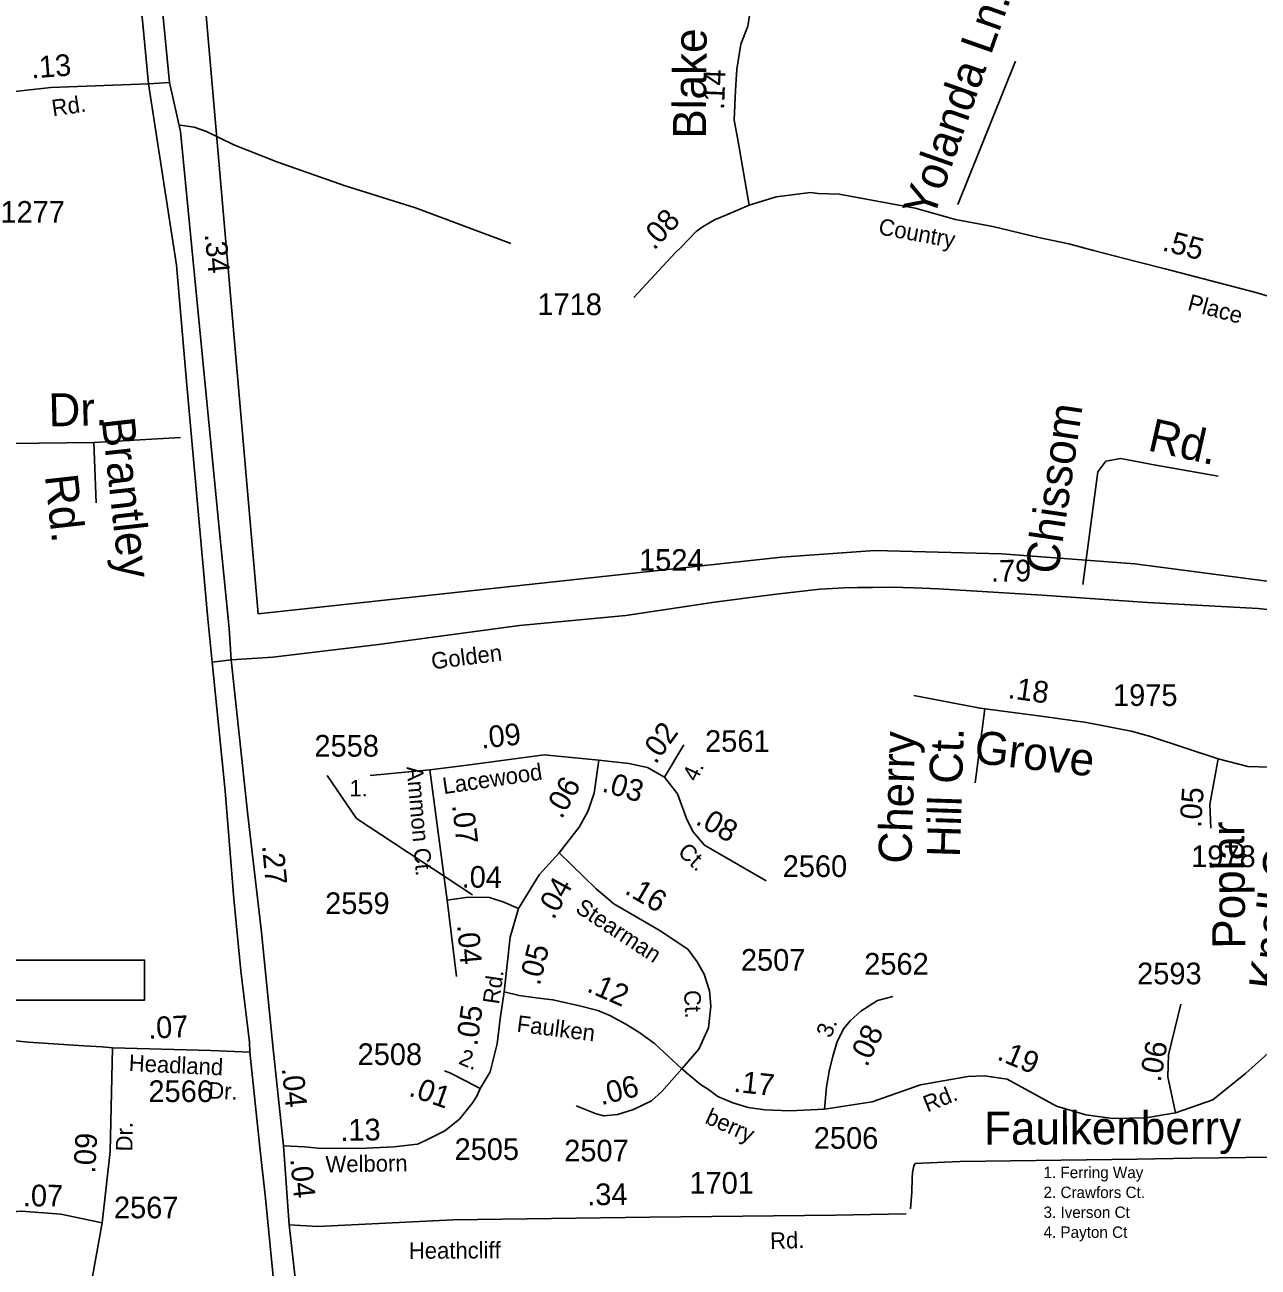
# Model space of a CAD drawing. Extents: x 2290055 to 2389491, y 66597 to 237875.
# Drawn here: x 2332508 to 2336063, y 129953 to 133535 of the extents above; entities that cross this region are included whole.
import ezdxf

# ---------------------------------------------------------------- set-up
doc = ezdxf.new("R2010")
doc.units = 0
for name, color, linetype in [('Exist Aviation Commercial or Municipal Perimeter Paved', 7, 'Continuous'), ('Exist Boundary Political Urban Extension UEB', 7, 'Continuous'), ('Exist Hydrographic Creek Single Shore', 7, 'Continuous'), ('Exist Road Non-System Type 51', 7, 'Continuous'), ('Exist Road Non-System Type 51 Label', 7, 'Continuous'), ('Exist Road Primary US Divided Attributed', 7, 'Continuous'), ('Exist Road Primary US Mileage Hundredths English Label', 7, 'Continuous'), ('Exist Road Secondary Mileage Hundredths English Label', 7, 'Continuous'), ('Exist Road Secondary Type 51 Attributed', 7, 'Continuous'), ('Exist Road Secondary Type 51 Label', 7, 'Continuous'), ('Exist Road Secondary Type 51 Number Label', 7, 'Continuous')]:
    doc.layers.add(name, color=color, linetype=linetype)

msp = doc.modelspace()

# ---------------------------------------------------------------- linework, layer by layer
at = {"layer": 'Exist Aviation Commercial or Municipal Perimeter Paved'}
msp.add_lwpolyline([(2331023.6, 130723.1), (2332852.8, 130723.1), (2332852.8, 130838.4), (2331287.8, 130838.4)], dxfattribs=at)
at = {"layer": 'Exist Boundary Political Urban Extension UEB'}
msp.add_lwpolyline([(2333062.4, 137083), (2332916.3, 135282.8), (2332897.1, 135023.3), (2332954.7, 134437), (2333180.5, 131837.1), (2334688.9, 132000.4), (2334958, 132019.7), (2335323.1, 132010.1), (2335707.4, 131981.2), (2336293.5, 131904.3), (2337158.2, 131779.4), (2337257.8, 131757.2)], dxfattribs=at)
at = {"layer": 'Exist Hydrographic Creek Single Shore'}
msp.add_lwpolyline([(2336334.7, 130273.5), (2335950.5, 130268.1), (2335869.7, 130267.9), (2335714, 130264.8), (2335204, 130257.6), (2335093, 130253.2), (2335074.5, 130251.8), (2335070.2, 130245.2), (2335066.5, 130225.8), (2335065.2, 130210.1), (2335064.2, 130169.4), (2335061.2, 130121.1)], dxfattribs=at)
at = {"layer": 'Exist Road Non-System Type 51'}
msp.add_line((2333675, 131387.2), (2333502.9, 131370.6), dxfattribs=at)
for points in [[(2335363.2, 133430.3), (2335197.3, 133017.7)], [(2332955, 133246.1), (2332995.4, 133240.3), (2333031.6, 133228.2), (2333110.2, 133188.9), (2333234.2, 133140.5), (2333430.7, 133070.9), (2333633.3, 133007.4), (2333908.4, 132904.5)], [(2331506.9, 132307), (2331635.2, 132301.5), (2331887, 132327.9), (2332019.3, 132344), (2332183.9, 132340.8), (2332296.8, 132327.9), (2332467.9, 132327.9), (2332706.7, 132331.1), (2332956.7, 132345.2)], [(2332706.7, 132331.1), (2332713.1, 132156.7)], [(2335948, 132234.3), (2335768.4, 132265.6), (2335666.9, 132285.1), (2335623.9, 132277.3), (2335600.5, 132246), (2335557.6, 131921.8)], [(2335247.4, 131349.3), (2335274.8, 131562.9)], [(2331892.8, 130519.8), (2331957.1, 130570.3), (2332013.9, 130599.3), (2332068.4, 130619), (2332163.2, 130632.7), (2332291, 130626), (2332517.1, 130601.6), (2332677.1, 130591.2), (2332730.8, 130588.3), (2332760.4, 130585.8)]]:
    msp.add_lwpolyline(points, dxfattribs=at)
at = {"layer": 'Exist Road Primary US Divided Attributed'}
for points in [[(2332911.7, 137111.8), (2332907.7, 137076.7), (2332890.2, 136827.5), (2332866.6, 136479.7), (2332850, 136205.6), (2332815.1, 135853.3), (2332800.2, 135650.6), (2332773.1, 135402.4), (2332755.3, 135226.9), (2332752, 135158.7), (2332750.3, 135108.9), (2332750.3, 135014.2), (2332742, 134916.1), (2332745.7, 134818.6), (2332750.3, 134723.4), (2332755.3, 134627), (2332750.9, 134526.6), (2332761.5, 134429.3), (2332780, 134133.8), (2332822.7, 133740.3), (2332846.5, 133548.3), (2332864, 133365.4)], [(2332924.7, 133369.5), (2332902, 133596.9), (2332892.5, 133693), (2332880.8, 133815.8), (2332867.6, 133956.8), (2332851.3, 134117.6), (2332823.6, 134409.2), (2332813, 134536), (2332813, 134741.3), (2332813, 134803.6), (2332808.5, 134906.2), (2332818.9, 135037.7), (2332818.9, 135098.1), (2332823.1, 135148.2), (2332825.2, 135227.4), (2332845, 135409.6), (2332863.3, 135650.6), (2332879.9, 135914.8), (2332918.1, 136416.6), (2332937.5, 136742.7), (2332955, 136859.9), (2332972.9, 137121.7)], [(2332864, 133365.4), (2332944.6, 132842.4), (2332974.5, 132496.8), (2333034.7, 131822.7), (2333047.4, 131698.1)], [(2333101.9, 131703.9), (2333097, 131795.2), (2333065.9, 132103), (2332956.3, 133227.9), (2332924.7, 133369.5)], [(2333047.4, 131698.1), (2333085.2, 131326.4), (2333110.1, 131015.7), (2333130, 130808), (2333154.9, 130601.9), (2333156.6, 130572.9)], [(2333253.1, 130303.2), (2333222.8, 130591), (2333189.8, 130919.3), (2333149.9, 131256.6), (2333101.9, 131703.9)], [(2333156.6, 130572.9), (2333186.3, 130289.9), (2333201.3, 130152.3), (2333224.5, 129916.5), (2333258.7, 129550.9), (2333301.9, 129082.4)], [(2333269.6, 130074.9), (2333253.1, 130303.2)], [(2333363, 129086), (2333322.4, 129451.4), (2333288.2, 129913.4), (2333269.6, 130074.9)]]:
    msp.add_lwpolyline(points, dxfattribs=at)
at = {"layer": 'Exist Road Secondary Type 51 Attributed'}
for p, q in [((2334351.9, 131366.5), (2334406.9, 131458.8)), ((2333724.8, 131011.1), (2333751.8, 130791.3))]:
    msp.add_line(p, q, dxfattribs=at)
for points in [[(2334595.4, 133015.5), (2334562.2, 133209.3), (2334552.5, 133260.1), (2334555.9, 133347.1), (2334559.9, 133407.4), (2334572, 133479.8), (2334592.1, 133532), (2334604.1, 133612.4), (2334652.3, 133716.9)], [(2332864, 133365.4), (2332582.8, 133354.8), (2332469.7, 133342.6), (2332190, 133273.6)], [(2332924.7, 133369.5), (2332864, 133365.4)], [(2336153.4, 132735.1), (2336056.6, 132763.2), (2335794.6, 132831.9), (2335707.2, 132853.7), (2335588.6, 132885), (2335516.9, 132903.7), (2335429.5, 132922.4), (2335298.5, 132953.6), (2335190.1, 132974.4), (2335073.8, 133006.7), (2334855, 133047), (2334794.5, 133049.5), (2334772.7, 133051.9), (2334673.5, 133039.8), (2334595.4, 133015.5)], [(2334595.4, 133015.5), (2334528.3, 132986.5), (2334495.6, 132973.2), (2334463, 132953.8), (2334442.4, 132939.3), (2334397.6, 132892.1), (2334381.9, 132877.5), (2334263.3, 132749.2)], [(2337279, 131703.9), (2336864, 131746.5), (2336290.8, 131828.4), (2336063.3, 131852.7), (2335744.1, 131869.4), (2335440, 131890.5), (2335141.6, 131909.2), (2335069.6, 131912.3), (2335007.5, 131913.8), (2334951.4, 131913.2), (2334907.5, 131912.8), (2334869.4, 131912.3), (2334835.4, 131909.9), (2334799.3, 131907.9), (2334666, 131893.1), (2334495.9, 131870.6), (2334240.3, 131832.4), (2333933.4, 131803.5), (2333526.6, 131748.4), (2333222.2, 131711.6), (2333101.9, 131703.9)], [(2333101.9, 131703.9), (2333047.4, 131698.1)], [(2335947.6, 131419), (2335752.8, 131483.3), (2335697.1, 131498.3), (2335567.8, 131523.9), (2335443.7, 131541.4), (2335261.5, 131564.6), (2335070.7, 131601.4)], [(2333675, 131387.2), (2333782.3, 131400.9), (2334004.9, 131430.5), (2334162.1, 131414.7)], [(2334047.5, 131147.7), (2334105.7, 131221.9), (2334130.5, 131267.3), (2334148.4, 131319.7), (2334162.1, 131414.7)], [(2334162.1, 131414.7), (2334248.8, 131405.1), (2334302.4, 131394), (2334351.9, 131366.5)], [(2335947.6, 131419), (2335924, 131287.3), (2335926.3, 131218.6)], [(2336557, 131192.6), (2336489.5, 131271.7), (2336436.3, 131322.9), (2336366.7, 131365.8), (2336320.7, 131382.9), (2336283.2, 131393.6), (2336228, 131399.8), (2336150.7, 131397.6), (2336095.9, 131394.7), (2336033.2, 131396.5), (2335947.6, 131419)], [(2333675, 131387.2), (2333724.8, 131011.1)], [(2334351.9, 131366.5), (2334389.1, 131318.3), (2334415.2, 131246.7), (2334433.1, 131209.5), (2334467.2, 131169.6), (2334644.3, 131066.7)], [(2333930.5, 130987.4), (2333990.1, 131084.2), (2334047.5, 131147.7)], [(2334047.5, 131147.7), (2334154.2, 131044.2), (2334205.4, 131001), (2334336, 130924.8), (2334418.6, 130869.7), (2334445.8, 130833.3), (2334466.3, 130798.1), (2334481.1, 130750.3), (2334485.6, 130706), (2334478, 130643.5), (2334450.4, 130582.1), (2334401.5, 130525.2)], [(2333930.5, 130987.4), (2333888.6, 131005.6), (2333846.6, 131018.7), (2333785.4, 131020), (2333724.8, 131011.1)], [(2333889.6, 130746.9), (2333906.6, 130904.4), (2333930.5, 130987.4)], [(2335824.9, 130397.7), (2335932.2, 130435.5), (2336026.4, 130511.9), (2336110.4, 130586.5), (2336174.8, 130630.5), (2336236.9, 130670), (2336289, 130695.7), (2336327.8, 130700.1), (2336425.2, 130729.9), (2336524.6, 130755.8), (2336584.3, 130785.6), (2336642.6, 130842.3), (2336735.1, 130978.7)], [(2333820.1, 130468.4), (2333848.5, 130516.3), (2333869.1, 130596.8), (2333878.2, 130669.6), (2333889.6, 130746.9)], [(2333889.6, 130746.9), (2333932.7, 130736.7), (2333988.4, 130728.7), (2334030.1, 130724.2), (2334106.2, 130707.1), (2334159.6, 130693.5), (2334193.7, 130678.7), (2334240.2, 130653.7), (2334280, 130628.7), (2334323.2, 130598), (2334401.5, 130525.2)], [(2334813.2, 130409.2), (2334818.8, 130472.8), (2334826.8, 130523.4), (2334836.5, 130561), (2334849.5, 130604.2), (2334868.8, 130640.9), (2334887, 130663), (2334917.1, 130691.5), (2334965.9, 130722), (2335009.7, 130733.9)], [(2335824.9, 130397.7), (2335803, 130501.8), (2335804.9, 130565.2), (2335840.3, 130711.6)], [(2332760.4, 130585.8), (2332753.9, 130287.1), (2332730.8, 130081.2)], [(2333156.6, 130572.9), (2333043.4, 130578), (2332760.4, 130585.8)], [(2333820.1, 130468.4), (2333779.4, 130489.5), (2333732.4, 130513.4), (2333717.5, 130519.6)], [(2334401.5, 130525.2), (2334343.6, 130459.3), (2334314.1, 130433.1), (2334262.2, 130407.7), (2334216.4, 130393.8), (2334176.7, 130389.8), (2334154.8, 130395.7), (2334097, 130418.5)], [(2334401.5, 130525.2), (2334454.9, 130479.7), (2334478.8, 130465), (2334504.9, 130445.6), (2334548.1, 130427.4), (2334592.4, 130413.8), (2334641.2, 130407), (2334712.8, 130403.6), (2334813.2, 130409.2)], [(2334813.2, 130409.2), (2334949.8, 130429.7), (2335089.2, 130479.3), (2335226.4, 130503.2), (2335274.1, 130505.2), (2335339.7, 130495.2), (2335481.7, 130417.1), (2335566.4, 130392.7), (2335643.6, 130382), (2335739.3, 130383.8), (2335824.9, 130397.7)], [(2333253.1, 130303.2), (2333314.2, 130299.9), (2333362.3, 130294.9), (2333493.5, 130296.5), (2333571.6, 130299.9), (2333639.7, 130308.2), (2333664.6, 130319.8), (2333717.9, 130346.5), (2333760.3, 130379.6), (2333799.1, 130428.2), (2333811.8, 130447.7), (2333820.1, 130468.4)], [(2332730.8, 130081.2), (2332611.1, 130105.7), (2332497.9, 130114.7), (2332391.2, 130106.9)], [(2333269.6, 130074.9), (2333352.4, 130070.6), (2333742.7, 130089.6), (2334308.9, 130097.2), (2334844.9, 130102.9), (2335048.1, 130107.2)], [(2332730.8, 130081.2), (2332676.5, 129782.1), (2332633.8, 129665), (2332577.8, 129579.4), (2332526.3, 129524.5)]]:
    msp.add_lwpolyline(points, dxfattribs=at)
at = {"layer": 'Exist Road Secondary Type 51 Number Label'}
msp.add_lwpolyline([(2333797.9, 131027.1), (2333463.9, 131246.4), (2333379.1, 131371.1)], dxfattribs=at)

# ---------------------------------------------------------------- texts
at = {"layer": 'Exist Road Non-System Type 51 Label'}
for s, rotation, p in [('Yolanda Ln.', 70.6155, (2335125.7, 132972.7)), ('Blake', 89.5435, (2334470.8, 133206.9)), ('Dr.', 1.4138, (2332576.9, 132377.1)), ('Chissom', 81.6008, (2335485.1, 131947.7)), ('Brantley', 276.3398, (2332728.6, 132398.7)), ('Rd.', 347.3529, (2335741.4, 132308.9)), ('Rd.', 276.3398, (2332564.9, 132235.2)), ('Cherry ', 88.1728, (2335062.8, 131115.4)), ('Hill Ct.', 88.1728, (2335202.8, 131133.9)), ('Grove ', 353.4399, (2335241.6, 131407.3)), ('Poplar', 90.5286, (2336025.9, 130871.8)), ('Knoll Ct.', 83.4612, (2336130, 130749.5)), ('Faulkenberry', 0.113, (2335272.9, 130306.5))]:
    msp.add_text(s, height=95, rotation=rotation, dxfattribs=at).set_placement(p)
at = {"layer": 'Exist Road Primary US Mileage Hundredths English Label'}
for s, rotation, p in [('.34', 275.5218, (2333025.8, 132931.7)), ('.27', 275.3419, (2333191.2, 131168.5)), ('.04', 275.7354, (2333248.1, 130526.7)), ('.04', 275.7354, (2333272.2, 130265.1))]:
    msp.add_text(s, height=62.5, rotation=rotation, dxfattribs=at).set_placement(p)
at = {"layer": 'Exist Road Secondary Mileage Hundredths English Label'}
for s, rotation, p in [('.13', 4.3358, (2332527.2, 133380.7)), ('.14', 87.7646, (2334523.2, 133289.7)), ('.08', 47.2627, (2334321.4, 132883.4)), ('.55', 345.3153, (2335783.9, 132885.5)), ('.79', 0.5863, (2335292.9, 131929.7)), ('.18', 351.9989, (2335339.7, 131594.3)), ('.09', 6.0313, (2333824.6, 131448.3)), ('.02', 54.1747, (2334325.9, 131401.1)), ('.06', 60.6423, (2334055.1, 131242.9)), ('.03', 343.6011, (2334168.4, 131325.6)), ('.05', 85.9124, (2335898.2, 131219.1)), ('.07', 276.8172, (2333738.8, 131285.2)), ('.08', 330.6039, (2334437.9, 131232.6)), ('.04', 359.2733, (2333766.4, 131047.9)), ('.04', 61.1132, (2334032.1, 130952.6)), ('.16', 329.5341, (2334233.6, 131032.3)), ('.04', 275.0131, (2333753.5, 130939.4)), ('.05', 75.9635, (2333991.6, 130762.8)), ('.12', 336.353, (2334124.5, 130749.4)), ('.07', 2.6968, (2332864.2, 130611.6)), ('.05', 81.8764, (2333811.6, 130589)), ('.08', 64.8123, (2334935.2, 130528)), ('.19', 337.4209, (2335307.3, 130553)), ('.06', 79.5882, (2335781.4, 130484.9)), ('.06', 14.0469, (2334169.5, 130419.7)), ('.17', 353.7752, (2334549.2, 130459.1)), ('.01', 340.467, (2333611.4, 130448.5)), ('.13', 0.9247, (2333417.5, 130317.1)), ('.09', 86.8952, (2332710.1, 130222.6)), ('.07', 359.5429, (2332501.6, 130128.8)), ('.34', 0.7685, (2334129.2, 130131.4))]:
    msp.add_text(s, height=62.5, rotation=rotation, dxfattribs=at).set_placement(p)
at = {"layer": 'Exist Road Secondary Type 51 Label'}
for s, rotation, p in [('Rd.', 8.4047, (2332588.5, 133271.2)), ('Country', 349.6273, (2334966, 132931.6)), ('Place', 345.0573, (2335856.9, 132714)), ('Golden', 7.1804, (2333682.1, 131676.7)), ('Ammon Ct.', 275.0131, (2333607.7, 131395.8)), ('Lacewood', 8.4565, (2333715.2, 131317)), ('4.', 65.0955, (2334444.5, 131350.6)), ('Ct.', 317.4896, (2334386.9, 131146.4)), ('Stearman', 326.7683, (2334091.3, 130979.3)), ('Rd.', 81.8764, (2333874.3, 130709.5)), ('Ct.', 273.0203, (2334407.6, 130750.9)), ('Faulken', 352.7392, (2333923.9, 130632.6)), ('3.', 67.6362, (2334830.8, 130611.5)), ('2.', 337.4037, (2333755.2, 130540.6)), ('Headland', 357.2628, (2332806.4, 130518.8)), ('Dr.', 357.2628, (2333035.3, 130439.8)), ('Rd.', 22.125, (2335109.2, 130399.2)), ('berry', 336.0135, (2334465.4, 130369.6)), ('Dr.', 89.06, (2332817.2, 130286.6)), ('Welborn', 0.9247, (2333374.7, 130226.1)), ('Rd.', 1.7955, (2334656.6, 130005.5)), ('Heathcliff', 0.3499, (2333614.7, 129977.1))]:
    msp.add_text(s, height=47.5, rotation=rotation, dxfattribs=at).set_placement(p)
for s, height, p in [('1.', 47.5, (2333443.2, 131310.3)), ('1. Ferring Way', 32.808, (2335444.3, 130209.9)), ('2. Crawfors Ct.', 32.808, (2335444.3, 130152.5)), ('3. Iverson Ct', 32.808, (2335444.3, 130095.1)), ('4. Payton Ct', 32.808, (2335444.3, 130037.7))]:
    msp.add_text(s, height=height, dxfattribs=at).set_placement(p)
at = {"layer": 'Exist Road Secondary Type 51 Number Label'}
for s, p in [('1277', (2332437.1, 132964.8)), ('1718', (2333985.1, 132698.4)), ('1524', (2334278.2, 131961)), ('1975', (2335644.6, 131571.4)), ('2561', (2334468.6, 131439)), ('2558', (2333342.4, 131425.3)), ('1978', (2335869.9, 131106.7)), ('2560', (2334692.2, 131078.2)), ('2559', (2333373.2, 130971.2)), ('2507', (2334571.8, 130807.9)), ('2562', (2334927.3, 130796.5)), ('2593', (2335714.1, 130768.8)), ('2508', (2333466.8, 130535.9)), ('2566', (2332863.8, 130429.3)), ('2506', (2334782, 130294.4)), ('2505', (2333746.3, 130262.2)), ('2507', (2334062.4, 130258)), ('1701', (2334423.3, 130164.9)), ('2567', (2332764.4, 130094))]:
    msp.add_text(s, height=62.5, dxfattribs=at).set_placement(p)

doc.saveas('drawing.dxf')
